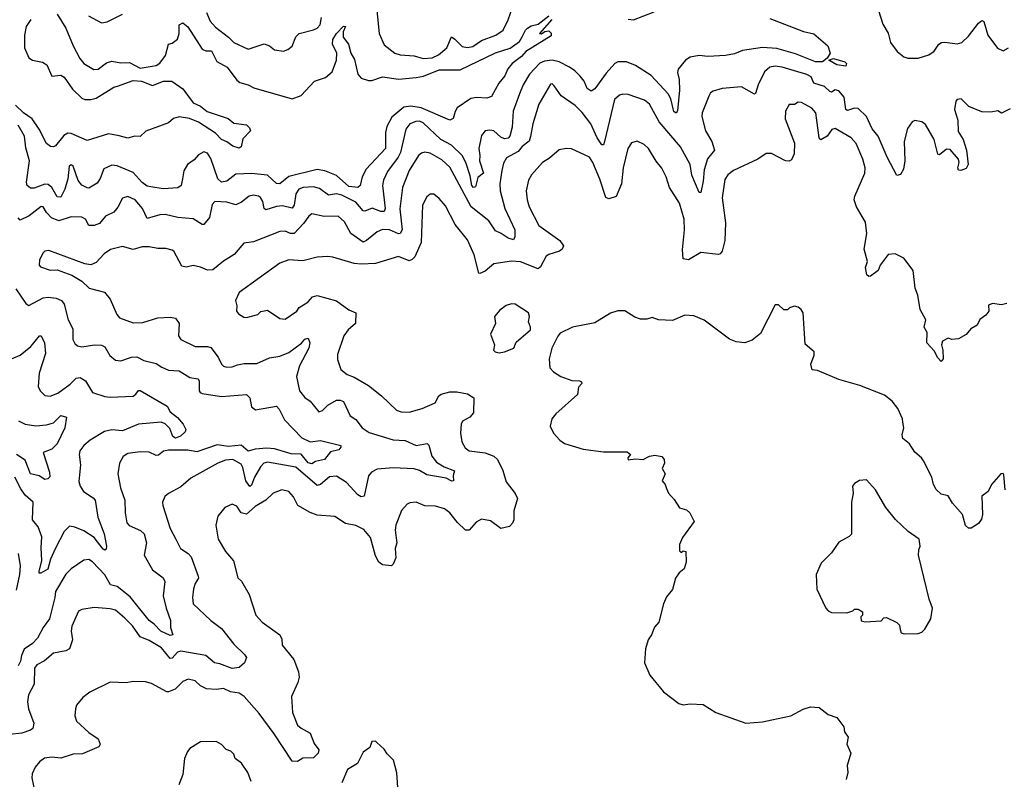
# Model space of a CAD drawing. Extents: x 1933546 to 2138868, y 524910 to 667279.
# Tile 350 of 466: x 2049473 to 2055042, y 638697 to 642993. Entities that reach past the tile are written whole.
import ezdxf

# ---------------------------------------------------------------- set-up
doc = ezdxf.new("R2010")
doc.units = 0

msp = doc.modelspace()

# ---------------------------------------------------------------- linework, layer by layer
at = {"layer": '0CON10XD'}
for points in [[(2051492.5, 643045), (2051506.1, 642916.1), (2051535, 642850.8), (2051594.7, 642804.7), (2051625, 642794.5), (2051705, 642788.5), (2051755, 642774.5), (2051805, 642778.6), (2051841.5, 642795), (2051889.2, 642835), (2051915, 642895.6), (2051935, 642883.4), (2051975, 642841.1), (2052005, 642835.3), (2052035, 642841.9), (2052085.2, 642874.8), (2052165.5, 642905), (2052206.9, 642935), (2052235, 642992.5), (2052261.8, 643068.2)], [(2049535.7, 642995), (2049510, 642955), (2049500.8, 642905), (2049500.7, 642835), (2049525, 642778), (2049545, 642764.2), (2049603, 642753), (2049627.3, 642737.3), (2049654.3, 642674.3), (2049705, 642679.6), (2049725, 642669.1), (2049771.4, 642601.4), (2049825, 642549.7), (2049841.3, 642541.3), (2049875, 642541.1), (2049905, 642549.6), (2050005, 642612), (2050026.6, 642616.6), (2050115, 642648.9), (2050162.5, 642645), (2050225, 642620.8), (2050286.3, 642646.3), (2050333.3, 642645), (2050395, 642602), (2050453.8, 642523.8), (2050495, 642504.2), (2050533.2, 642473.2), (2050652.5, 642435), (2050685, 642407.5), (2050755, 642398.8), (2050772.5, 642382.5), (2050778.6, 642365), (2050735, 642318.8), (2050726.2, 642273.8), (2050715, 642266.7), (2050678.8, 642278.8), (2050645, 642303.3), (2050615, 642316.2), (2050581.2, 642351.2), (2050485, 642413.3), (2050433.3, 642435), (2050375, 642443.1), (2050343.3, 642435), (2050315, 642410), (2050186.4, 642363.6), (2050155, 642333.3), (2050125, 642333.8), (2050085, 642322.5), (2050035, 642335.6), (2049975, 642348.1), (2049855, 642310.6), (2049765, 642350.6), (2049745, 642350.8), (2049722, 642338), (2049675, 642279.2), (2049665, 642274.2), (2049647.1, 642277.1), (2049625, 642293.3), (2049583.8, 642375), (2049543.3, 642433.3), (2049495, 642467), (2049449.2, 642509.3)], [(2053715, 643000), (2053906.6, 642926.6), (2053965, 642914), (2054043.3, 642845), (2054057.5, 642805), (2054040, 642775), (2054012.5, 642755), (2053973.3, 642755), (2053860.3, 642800.3), (2053755, 642830.3), (2053675, 642835.3), (2053561.3, 642818.7), (2053515, 642799.4), (2053465, 642790), (2053365, 642785.6), (2053315, 642790.5), (2053265, 642781.5), (2053238.1, 642765), (2053196.5, 642713.5), (2053193.5, 642695), (2053203.3, 642655), (2053204.1, 642595), (2053192.6, 642477.4), (2053185, 642464.5), (2053172, 642475), (2053155.9, 642545), (2053140.5, 642575), (2053045, 642678.7), (2052955, 642734.2), (2052905, 642755.2), (2052855, 642755.3), (2052838.8, 642745), (2052789.6, 642690.4), (2052725, 642602.9), (2052705, 642589.4), (2052682.7, 642605), (2052665.2, 642645.2), (2052643.8, 642673.8), (2052612.7, 642705), (2052582.5, 642725), (2052524.3, 642754.3), (2052485, 642763.8), (2052440.7, 642759.3), (2052415, 642748.4), (2052356.9, 642685), (2052321.2, 642625), (2052300, 642575), (2052264.4, 642475.6), (2052258.8, 642385), (2052245, 642334.4), (2052235, 642323.8), (2052215, 642319.3), (2052195, 642329.3), (2052155, 642364.2), (2052131.7, 642368.3), (2052105, 642364.4), (2052085, 642338.6), (2052070.5, 642265), (2052076.2, 642225), (2052073.2, 642195), (2052095.4, 642125), (2052065, 642100.8), (2052051.4, 642048.6), (2052040, 642045), (2052030.4, 642055), (2052020.6, 642110.6), (2051996.6, 642186.6), (2051974.7, 642225), (2051915, 642283), (2051855, 642315.2), (2051755, 642410.9), (2051735, 642418.6), (2051712.6, 642417.4), (2051680, 642405), (2051657.5, 642375), (2051627.6, 642242.4), (2051614.2, 642215), (2051554.1, 642135), (2051531.6, 642085), (2051525.9, 642055), (2051540.5, 641925), (2051535, 641908.2), (2051515, 641909.3), (2051466.9, 641926.9), (2051425, 641909.5), (2051415, 641912.2), (2051375, 641960.5), (2051295, 642000), (2051265, 642007.7), (2051220.2, 642000.2), (2051168.4, 642038.4), (2051135, 642047.7), (2051075.7, 642044.3), (2051052.1, 642035), (2051035, 642008.6), (2051026.2, 641945), (2051015, 641927.6), (2050959.9, 641940.1), (2050925, 641936.2), (2050865, 641918.1), (2050856.2, 641926.2), (2050849.1, 641965), (2050835, 641986.9), (2050824.6, 641994.6), (2050795, 642000), (2050770, 641995), (2050727.8, 641962.2), (2050695, 641946.2), (2050645, 641961.8), (2050577.5, 641965), (2050561.8, 641948.2), (2050546.7, 641875), (2050514.4, 641835.6), (2050505, 641835.6), (2050455, 641866.2), (2050367.5, 641875), (2050295, 641891.9), (2050265, 641889.6), (2050195, 641869.4), (2050167.5, 641925), (2050126.9, 641975), (2050085, 641993.6), (2050055.4, 641984.6), (2050027.9, 641932.1), (2050005.5, 641905), (2049957.6, 641882.4), (2049925, 641841.5), (2049895, 641828.8), (2049865, 641830), (2049845, 641865.6), (2049825, 641877.3), (2049765, 641879.1), (2049695, 641855.7), (2049652.3, 641872.3), (2049625, 641902.2), (2049606.7, 641935), (2049595, 641937.5), (2049525.9, 641884.1), (2049475, 641860), (2049465, 641872)], [(2052483.3, 642995), (2052412.5, 642915), (2052425, 642913.3), (2052442.5, 642927.5), (2052465, 642930), (2052478, 642918), (2052478, 642902), (2052335.9, 642814.1), (2052310.9, 642785), (2052258.2, 642745), (2052233.7, 642716.3), (2052216.2, 642675), (2052183.5, 642635), (2052141.5, 642558.5), (2052115, 642550.4), (2052056.8, 642553.2), (2052025, 642547.1), (2051947.5, 642495), (2051935.6, 642475), (2051925, 642433.8), (2051905, 642425.6), (2051744.1, 642494.1), (2051685, 642503.8), (2051645, 642499.2), (2051578, 642442), (2051550.4, 642389.6), (2051542.8, 642355), (2051541.8, 642265), (2051432.2, 642147.8), (2051410, 642105), (2051398.9, 642055), (2051385, 642044.4), (2051335, 642049.6), (2051265, 642112.3), (2051198.6, 642138.6), (2051155, 642146.5), (2050994.4, 642105.6), (2050945, 642064.5), (2050925, 642066.9), (2050875, 642114.1), (2050785, 642122.9), (2050695, 642120.4), (2050645, 642079.6), (2050615, 642073.9), (2050593.7, 642093.7), (2050555, 642208.9), (2050535, 642237.8), (2050515, 642246.5), (2050485, 642228.8), (2050459.8, 642200.2), (2050421.5, 642175), (2050401.9, 642138.1), (2050394, 642094), (2050385.6, 642055), (2050367.1, 642042.9), (2050285, 642036.6), (2050215, 642047.9), (2050195, 642052.7), (2050165, 642073.2), (2050115, 642129.6), (2050025, 642166.2), (2049995, 642170), (2049949.7, 642150.3), (2049927.8, 642095), (2049910.4, 642069.6), (2049865, 642041.4), (2049855, 642041.9), (2049825, 642057.5), (2049803.9, 642083.9), (2049775.5, 642165), (2049765, 642172.5), (2049753.8, 642165), (2049745.9, 642094.1), (2049729.2, 642035), (2049705, 641989.4), (2049685, 641991.9), (2049654.3, 642044.3), (2049635, 642061), (2049615, 642062.3), (2049555, 642040), (2049535, 642039.6), (2049515.5, 642055), (2049510.8, 642075), (2049528.4, 642195), (2049508.7, 642268.7), (2049500.4, 642335), (2049465, 642397.1)], [(2049685.4, 643025), (2049734.6, 642945), (2049775.3, 642845.3), (2049813, 642773), (2049835.4, 642745.4), (2049891.9, 642711.9), (2049917.2, 642712.8), (2049965, 642749.5), (2049995, 642758.9), (2050045, 642749.5), (2050095, 642751.1), (2050155, 642719.1), (2050245.9, 642734.1), (2050265, 642748.1), (2050298.3, 642791.7), (2050314, 642855), (2050335, 642860), (2050366.2, 642883.8), (2050375.3, 642915), (2050375.8, 642965), (2050395, 642975.6), (2050425, 642952.9), (2050505, 642826.4), (2050525, 642817.3), (2050557.2, 642817.2), (2050587.3, 642757.3), (2050645.6, 642725), (2050701.2, 642651.2), (2050718.8, 642638.8), (2050765, 642625.6), (2050798, 642608), (2051015, 642545.8), (2051065, 642564), (2051140, 642645), (2051203, 642667), (2051240.9, 642699.1), (2051265.4, 642765), (2051265.9, 642805), (2051242.3, 642855), (2051245, 642882.2), (2051265, 642915.4), (2051305, 642956.7), (2051315.8, 642955), (2051301.9, 642925), (2051303.1, 642895), (2051332.5, 642855), (2051346.8, 642805), (2051367.4, 642767.4), (2051385.4, 642685), (2051403.6, 642663.6), (2051445, 642649.6), (2051465, 642650.4), (2051525, 642669.7), (2051615, 642656.6), (2051715, 642667), (2051756.2, 642673.8), (2051845, 642709.2), (2051965, 642710), (2052164.3, 642805.7), (2052246.7, 642833.3), (2052299.3, 642870.7), (2052315.8, 642895.8), (2052333.1, 642935), (2052345, 642946.2), (2052365, 642959.2), (2052405, 642968.6), (2052465, 643015.6)], [(2049862.5, 643015), (2049935, 642975.6), (2049968.6, 642981.4), (2050055, 643025.5)], [(2050529.1, 643035), (2050551.1, 642985), (2050581.4, 642951.4), (2050655, 642895.5), (2050685, 642864.5), (2050765, 642826.9), (2050855, 642856.9), (2050885.7, 642845.7), (2050915, 642823.8), (2050965, 642815.8), (2050990, 642825), (2051015, 642843.8), (2051034.4, 642895.6), (2051053.3, 642915), (2051135, 642935.7), (2051156, 642945), (2051172.9, 642965), (2051180.8, 643005)], [(2052915, 642995.6), (2052945, 642992.1), (2053061.7, 643038.3)], [(2054330.5, 643045), (2054355, 642967.5), (2054385, 642916.7), (2054397.1, 642865), (2054435, 642814), (2054473.5, 642783.5), (2054495.6, 642775.6), (2054555, 642775.4), (2054615.3, 642794.7), (2054644.2, 642815), (2054670.8, 642855), (2054686.4, 642863.6), (2054705, 642866.2), (2054775, 642856.7), (2054801.2, 642865), (2054839.5, 642900.5), (2054895, 642974), (2054915, 642988.8), (2054925, 642982.5), (2054949.2, 642905), (2055002.3, 642832.3), (2055035, 642816.7), (2055065, 642833.8)], [(2054145, 642730), (2054095, 642738.9), (2054050, 642765), (2054075, 642773.3), (2054140, 642755), (2054150, 642745), (2054145, 642730)], [(2055075, 642488.5), (2055025, 642464), (2055005, 642478), (2054965, 642470), (2054915, 642471.4), (2054841.9, 642501.9), (2054797.5, 642545), (2054775, 642541.2), (2054767.7, 642532.3), (2054760.5, 642485), (2054778.6, 642425), (2054781.3, 642361.3), (2054809.4, 642315), (2054827.3, 642255), (2054836.7, 642175), (2054825, 642151.1), (2054795, 642141.2), (2054783.2, 642143.2), (2054779.2, 642155), (2054786.9, 642185), (2054782.9, 642205), (2054735, 642258.9), (2054715, 642261.9), (2054675, 642228.8), (2054665, 642233.3), (2054644.4, 642315), (2054595, 642401.2), (2054575, 642416), (2054535, 642423.8), (2054521.2, 642415), (2054495, 642378.8), (2054475.7, 642305), (2054480, 642195), (2054472, 642148), (2054455, 642117.5), (2054433, 642113), (2054379.4, 642215), (2054328.2, 642335), (2054295, 642376.2), (2054261.7, 642445), (2054215, 642491.7), (2054195, 642493), (2054155, 642480), (2054145.7, 642485), (2054135.3, 642555), (2054105, 642590.6), (2054085, 642596.1), (2054065, 642584.4), (2054055, 642587.3), (2054025.1, 642615.1), (2053965.3, 642635.3), (2053949.6, 642669.6), (2053925, 642683.6), (2053785, 642725.4), (2053745, 642730), (2053715, 642724.5), (2053685, 642699.4), (2053649.6, 642625), (2053635, 642576.2), (2053628.3, 642571.7), (2053555, 642613.8), (2053445.5, 642604.5), (2053395, 642590), (2053380.6, 642579.4), (2053369.8, 642560.2), (2053333.8, 642466.2), (2053331.8, 642445), (2053352.3, 642365), (2053387.1, 642305), (2053403.5, 642255), (2053363.4, 642206.6), (2053344.6, 642144.6), (2053339.2, 642080.9), (2053325, 642016.7), (2053315, 642016.2), (2053274.2, 642114.2), (2053265, 642173.8), (2053210, 642275), (2053088.8, 642415), (2053035, 642515.6), (2053007.4, 642537.4), (2052915, 642570), (2052885, 642572.2), (2052865, 642566.5), (2052838, 642542), (2052781.3, 642305), (2052775, 642286), (2052765, 642285.8), (2052738.8, 642325), (2052704.1, 642405), (2052655, 642468.5), (2052615, 642508.2), (2052535, 642563.1), (2052495, 642620), (2052485, 642630), (2052475, 642628), (2052409.6, 642515), (2052375.7, 642404.3), (2052362.8, 642332.8), (2052354.4, 642305.6), (2052315, 642276.2), (2052292.6, 642247.4), (2052227.2, 642212.8), (2052208.5, 642181.5), (2052199.2, 642140.8), (2052188.6, 642065), (2052190.6, 642025), (2052216.3, 641925), (2052273.9, 641805), (2052274.3, 641765.7), (2052265, 641747.5), (2052235, 641757.1), (2052195.7, 641785), (2052165, 641798.5), (2052126.4, 641855), (2052025.6, 641935.6), (2051905, 642160), (2051861.3, 642201.3), (2051795, 642238.8), (2051765, 642244.4), (2051745, 642238.2), (2051729.1, 642225), (2051675, 642140.6), (2051638.3, 642045), (2051623.1, 641923.1), (2051636.5, 641805), (2051625, 641783.6), (2051615, 641782.7), (2051565, 641805.7), (2051525, 641805.9), (2051495, 641793.8), (2051435, 641743.9), (2051415, 641735.4), (2051345.4, 641785), (2051310.5, 641850.5), (2051275, 641881.9), (2051195, 641880.4), (2051125.5, 641894.5), (2051107.7, 641882.3), (2051078.8, 641841.2), (2051025, 641783.8), (2051005, 641784.7), (2050975, 641797.9), (2050945, 641795.5), (2050795, 641737.5), (2050741.1, 641728.9), (2050685.8, 641665), (2050625, 641627.8), (2050565, 641579.5), (2050535, 641576.9), (2050495, 641594.4), (2050455, 641602.5), (2050415, 641594.4), (2050389.3, 641599.3), (2050345, 641683.3), (2050335, 641689.2), (2050299.5, 641699.5), (2050255, 641699.1), (2050205, 641709.5), (2050165, 641708.9), (2050115, 641694.4), (2050055, 641711.4), (2049986.6, 641693.4), (2049950, 641670), (2049905, 641620.8), (2049875, 641606.9), (2049841.7, 641611.7), (2049638.3, 641688.3), (2049615, 641684), (2049606, 641675), (2049585.8, 641635), (2049584, 641605), (2049591.2, 641595), (2049645, 641577.5), (2049685, 641578), (2049767.6, 641547.6), (2049825, 641514.3), (2049866.2, 641475), (2049952.2, 641452.2), (2049985, 641412), (2050022.5, 641325), (2050037.6, 641307.6), (2050115, 641278.1), (2050170.3, 641280.3), (2050255, 641307.7), (2050325, 641310), (2050354.5, 641304.5), (2050374.5, 641274.5), (2050371.4, 641205), (2050383.8, 641185), (2050465, 641145.6), (2050535, 641145.4), (2050555, 641140), (2050596.4, 641085), (2050615.4, 641045.4), (2050625, 641034.2), (2050645, 641028.1), (2050675, 641029.4), (2050705, 641041.9), (2050742.1, 641047.9), (2050815, 641048.2), (2050885, 641080.6), (2050945, 641091.1), (2050995, 641110.9), (2051066.2, 641163.9), (2051085, 641187.1), (2051105, 641192.5), (2051114, 641165), (2051108.3, 641135), (2051056.5, 641035), (2051038.2, 640975), (2051055, 640893.3), (2051085, 640855.7), (2051116, 640836), (2051165, 640776), (2051185, 640782.9), (2051216.4, 640813.6), (2051265, 640840.7), (2051285, 640841.5), (2051304.1, 640834.1), (2051342.4, 640752.4), (2051375, 640731.8), (2051410.4, 640685), (2051448.8, 640658.8), (2051585, 640617.9), (2051652.7, 640612.7), (2051715, 640585.5), (2051776.8, 640596.8), (2051786.4, 640586.4), (2051803.8, 640525), (2051830.3, 640490.2), (2051874.7, 640464.7), (2051932.5, 640442.5), (2051924.2, 640415), (2051926.7, 640385), (2051917, 640383), (2051885, 640399.5), (2051775, 640419.4), (2051735, 640444.1), (2051705, 640453.6), (2051585, 640458.4), (2051495, 640451.6), (2051462.5, 640435), (2051446.3, 640413.7), (2051422, 640298), (2051405, 640294.3), (2051385, 640306.4), (2051321.5, 640375), (2051265, 640411.1), (2051225, 640407.1), (2051175, 640364.6), (2051155, 640359.1), (2051035, 640461.9), (2050875, 640490), (2050854.4, 640485.6), (2050835, 640464.6), (2050800.2, 640405), (2050785, 640360), (2050775, 640353.8), (2050752.3, 640385), (2050735, 640460), (2050725, 640478.8), (2050678.8, 640505), (2050637.3, 640502.7), (2050592.9, 640485), (2050440.6, 640399.4), (2050385, 640350.8), (2050315.6, 640314.4), (2050293.4, 640296.6), (2050281.4, 640265), (2050282.9, 640245), (2050324.5, 640115), (2050355.4, 640055.4), (2050382.2, 640002.2), (2050425.8, 639975), (2050442.2, 639955), (2050482.7, 639845), (2050484.5, 639835), (2050465, 639804.2), (2050455.4, 639775), (2050450.5, 639725), (2050455, 639688.8), (2050554.4, 639595), (2050615, 639550.8), (2050685, 639462.2), (2050745, 639403.3), (2050755.2, 639385), (2050744.8, 639355), (2050715, 639329.7), (2050675, 639323.8), (2050605, 639350.7), (2050575, 639355.3), (2050525, 639397.4), (2050385, 639421.8), (2050365, 639415.8), (2050335, 639382.9), (2050325, 639380.4), (2050275, 639440.6), (2050205, 639481.8), (2050153.6, 639503.6), (2050110.9, 639565), (2050068.2, 639608.2), (2050015, 639652.9), (2049985, 639660.8), (2049895, 639668.9), (2049825, 639658.1), (2049805, 639647.5), (2049767.2, 639562.8), (2049764.5, 639535), (2049771.1, 639485), (2049754.7, 639435.3), (2049735, 639423.6), (2049665, 639410), (2049613.6, 639366.4), (2049570.6, 639345), (2049556.5, 639325), (2049555.5, 639235), (2049523.1, 639175), (2049516.7, 639135), (2049523.3, 639095), (2049553.3, 639015), (2049547.1, 638985), (2049534, 638975), (2049485, 638957.5), (2049415, 638950.6)], [(2055055, 641387.5), (2055025, 641380), (2054975, 641387.5), (2054951.7, 641378.3), (2054953.3, 641345), (2054938, 641322), (2054903, 641297), (2054887.5, 641265), (2054852.5, 641245), (2054825, 641213.3), (2054781.7, 641188.3), (2054745, 641183.8), (2054725, 641191.2), (2054691.2, 641175), (2054686, 641155), (2054694.2, 641125), (2054695.7, 641075), (2054685, 641060), (2054665, 641080), (2054645, 641120), (2054602.9, 641165), (2054606, 641225), (2054587.5, 641255), (2054598.1, 641295), (2054565.7, 641355), (2054552.9, 641435), (2054537.1, 641475), (2054526.2, 641575), (2054473.8, 641645), (2054425, 641670), (2054385, 641666.2), (2054340, 641605), (2054328.8, 641575), (2054285, 641542), (2054275, 641541.2), (2054265, 641550), (2054257.3, 641592.7), (2054268, 641625), (2054250, 641695), (2054264.5, 641785), (2054257.5, 641847.5), (2054205, 641934), (2054191.8, 641975), (2054195.5, 641995), (2054251.9, 642125), (2054255.5, 642155), (2054241.9, 642205), (2054203, 642293), (2054176.2, 642325), (2054085, 642378.6), (2054066.9, 642373.1), (2054040.6, 642335), (2054004.2, 642314.2), (2053994.5, 642324.5), (2053975, 642466), (2053953.6, 642493.6), (2053895, 642524.2), (2053875, 642527.5), (2053855, 642514.3), (2053825, 642513.8), (2053804.5, 642475.5), (2053803, 642433), (2053855.8, 642295.8), (2053852.9, 642235), (2053838.3, 642201.7), (2053825, 642194), (2053805, 642196), (2053725, 642235.8), (2053695, 642236.7), (2053647.5, 642205), (2053509.8, 642140.2), (2053478.6, 642115), (2053461.2, 642088.8), (2053446.2, 641985), (2053464.7, 641845), (2053460.8, 641745), (2053445.9, 641684.1), (2053435, 641668.9), (2053424.6, 641665.4), (2053325, 641676.2), (2053255, 641635.6), (2053225, 641641.2), (2053222.4, 641692.4), (2053232.4, 641805), (2053231.2, 641865), (2053204.2, 641955), (2053148.6, 642045), (2053129.4, 642105), (2053105, 642154), (2053073.1, 642193.1), (2053028.6, 642265), (2053005, 642287.1), (2052965, 642305.8), (2052933.2, 642296.8), (2052912, 642265), (2052886.9, 642155), (2052876.4, 642065), (2052846.1, 641993.9), (2052805, 641979.4), (2052787.5, 641987.5), (2052755, 642090.8), (2052714.4, 642185), (2052695, 642215.6), (2052593, 642263), (2052564.4, 642265.6), (2052525, 642257.5), (2052470, 642210), (2052430, 642185), (2052368.1, 642115), (2052351.5, 642085), (2052338.2, 642025), (2052342.5, 641975), (2052354.5, 641935), (2052409.6, 641829.6), (2052527.5, 641745), (2052548.5, 641715), (2052540.9, 641695), (2052526.1, 641683.9), (2052466, 641665), (2052451.4, 641655), (2052419.4, 641595), (2052405.5, 641584.5), (2052305, 641623.6), (2052255, 641628.2), (2052155, 641613.1), (2052105, 641571.5), (2052075, 641557.1), (2052070, 641560), (2052043.1, 641663.1), (2052005, 641748), (2051935.8, 641835.8), (2051880.6, 641940.6), (2051845, 641982.5), (2051815, 642005.8), (2051795, 642005.8), (2051775, 641992), (2051751.8, 641945), (2051742.9, 641732.9), (2051707.6, 641652.4), (2051693.4, 641636.6), (2051675, 641629.1), (2051615, 641653.3), (2051485, 641614.6), (2051405, 641610), (2051364.7, 641614.7), (2051245, 641650.6), (2051215.9, 641654.1), (2051155, 641650.6), (2051075, 641629.4), (2050995, 641634.4), (2050945, 641616.5), (2050715, 641451.2), (2050694, 641405), (2050701.2, 641375), (2050700, 641345), (2050710.5, 641330.5), (2050740.5, 641310.5), (2050755, 641308.8), (2050820, 641325), (2050836.4, 641343.6), (2050875, 641350.8), (2050945, 641304), (2050975, 641300), (2051041.2, 641345), (2051053.8, 641365), (2051101.9, 641395), (2051128.6, 641425), (2051155, 641433.6)], [(2049450.8, 641470.8), (2049508.1, 641388.1), (2049525, 641377.5), (2049605, 641421.1), (2049635, 641424.7), (2049679, 641419), (2049709.5, 641405), (2049723.9, 641385), (2049747.1, 641295), (2049772.9, 641245), (2049773.6, 641183.6), (2049785, 641161.2), (2049799.3, 641149.3), (2049825, 641143.5), (2049895.9, 641154.1), (2049935, 641152.2), (2049955, 641143.3), (2049983.8, 641093.8), (2050015, 641068.1), (2050045, 641064.4), (2050105, 641085.3), (2050136, 641086), (2050175, 641065.7), (2050245, 641049.6), (2050277.8, 641027.8)], [(2051155, 641433.6), (2051265, 641403.3), (2051335, 641351.9), (2051373.3, 641335), (2051373.1, 641275), (2051330.8, 641239.2), (2051305.6, 641205), (2051270.9, 641099.1), (2051270.9, 641070.9), (2051290, 641015), (2051325, 640986), (2051365, 640971.9), (2051445, 640924.3), (2051520, 640865), (2051604, 640785), (2051630, 640775), (2051675, 640774.3), (2051750, 640795), (2051823, 640827), (2051843.1, 640865), (2051856, 640875), (2051905, 640888.1), (2051945, 640888.4), (2052005, 640877.7), (2052041.2, 640855), (2052039.5, 640770.5), (2052018.8, 640745), (2051978, 640722), (2051969.4, 640705), (2051965.8, 640655), (2051974.3, 640605), (2051992.6, 640572.6), (2052015, 640555.7), (2052105, 640543.5), (2052154.2, 640524.2), (2052175, 640505.7), (2052205, 640443.8), (2052225, 640380), (2052275, 640313.8), (2052287.8, 640285), (2052267.4, 640215), (2052267.3, 640165), (2052260.4, 640145), (2052243.2, 640126.8), (2052195, 640115.3), (2052135, 640158.9), (2052085, 640168.1), (2052055, 640151.9), (2052015, 640106), (2051995, 640105.6), (2051948.6, 640148.6), (2051905, 640204.2), (2051875, 640227.5), (2051825, 640242.5), (2051765, 640242.9), (2051715, 640264), (2051679.5, 640260.5), (2051665, 640253.3), (2051633, 640217), (2051600.9, 640135), (2051597, 640107), (2051606.5, 640035), (2051596.7, 640003.3), (2051599.6, 639950.4), (2051586, 639914), (2051575.4, 639904.6), (2051525, 639910.6), (2051504.4, 639925), (2051485, 639961.2), (2051457.3, 640065), (2051419.8, 640109.8), (2051375, 640132), (2051315, 640144.4), (2051255, 640182.9), (2051155, 640191.5), (2051115, 640205.5), (2051046.9, 640245), (2051022.5, 640295), (2050996, 640325), (2050955, 640334.3), (2050906, 640315), (2050865, 640275.6), (2050805, 640240), (2050755, 640197.1), (2050725.7, 640205), (2050700.9, 640240.9), (2050675, 640253.8), (2050633.3, 640235), (2050594.4, 640185.6), (2050582.9, 640135), (2050595.6, 640055), (2050638, 639985), (2050682.4, 639932.4), (2050706.1, 639836.1), (2050727, 639817), (2050771.7, 639741.7), (2050808, 639625), (2050845, 639586), (2050944.2, 639514.2), (2050955, 639490), (2050958, 639455), (2051024.4, 639374.4), (2051049.6, 639305), (2051053.3, 639275), (2051046.9, 639245), (2051009.6, 639165), (2051015.5, 639075), (2051045, 639004), (2051065.6, 638985.6), (2051115, 638958.8), (2051139.4, 638899.4), (2051164.5, 638864.5), (2051160.9, 638845), (2051135, 638818.1), (2051075, 638815.6), (2051045, 638797.5), (2051015, 638798.8), (2050913.1, 638955), (2050828.2, 639068.2), (2050743.3, 639165), (2050714.7, 639184.7), (2050665, 639192), (2050625, 639211.1), (2050585, 639204.6), (2050529.3, 639209.3), (2050495.3, 639225.3), (2050465, 639254), (2050425.9, 639264.1), (2050395, 639250), (2050353.2, 639206.8), (2050315, 639191.2), (2050305, 639191.2), (2050219.1, 639239.1), (2050185, 639248.1), (2050115, 639250), (2050075, 639242.5), (2049985, 639246), (2049870.7, 639189.3), (2049829.7, 639160.3), (2049794.5, 639115.5), (2049788, 639095), (2049785.8, 639055), (2049794.2, 639025), (2049865, 638961.4), (2049916.2, 638926.2), (2049928, 638895), (2049920, 638880), (2049828.6, 638841.4), (2049775, 638839.1), (2049705, 638815.6), (2049655, 638822.9), (2049613.2, 638816.8), (2049585, 638796), (2049560, 638765), (2049543, 638727), (2049541.1, 638705), (2049561.1, 638615)], [(2052185, 641110), (2052215, 641114.2), (2052267.5, 641135), (2052280.5, 641169.5), (2052361.7, 641238.3), (2052362.5, 641255), (2052350, 641285), (2052356.7, 641315), (2052351.2, 641335), (2052275, 641384.2), (2052254.1, 641385.9), (2052225, 641376), (2052188.8, 641351.2), (2052158.8, 641315), (2052163.8, 641275), (2052136.7, 641215), (2052157.5, 641155), (2052153.3, 641125), (2052162.5, 641115), (2052185, 641110)], [(2055045.6, 640335), (2055038.7, 640418.7), (2055035, 640426), (2055021.2, 640425), (2054970, 640365), (2054950, 640325), (2054915, 640297.5), (2054917.5, 640195), (2054912.5, 640167.5), (2054895.9, 640144.1), (2054855, 640117.5), (2054838.3, 640118.3), (2054821.7, 640131.7), (2054804.6, 640194.6), (2054748.3, 640258.3), (2054725, 640301.2), (2054685, 640308.8), (2054657, 640337), (2054641.2, 640365), (2054631.2, 640405), (2054585, 640497.5), (2054573.3, 640515), (2054536.5, 640546.5), (2054505, 640594), (2054468, 640625), (2054464.3, 640645), (2054472.5, 640685), (2054467.7, 640717.7), (2054465.8, 640735.8), (2054438.8, 640795), (2054406.7, 640835), (2054365, 640868.8), (2054225, 640924), (2054105, 640957.5), (2053985, 641010), (2053955, 641013.3), (2053947.1, 641045), (2053965.8, 641095), (2053965.8, 641115), (2053915, 641157.5), (2053903.3, 641335), (2053892.5, 641355), (2053875, 641366.7), (2053855, 641372.5), (2053826.4, 641363.6), (2053815, 641352.5), (2053795, 641352.5), (2053765, 641380), (2053745, 641380), (2053662.3, 641217.7), (2053615, 641180), (2053573.9, 641166.1), (2053525, 641172), (2053487.3, 641187.3), (2053344.1, 641294.1), (2053285, 641318.8), (2053235, 641322), (2053165, 641292.5), (2053085, 641296.2), (2053050.7, 641309.3), (2053020.7, 641299.3), (2052985, 641300), (2052951.7, 641311.7), (2052895, 641347.5), (2052855, 641346.7), (2052815, 641333.3), (2052725, 641278.8), (2052600, 641255), (2052530.5, 641219.5), (2052516.4, 641203.6), (2052482.5, 641135), (2052467.1, 641075), (2052471.2, 641025), (2052492.1, 641002.1), (2052534.4, 640974.4), (2052595, 640952), (2052640, 640950), (2052650, 640945), (2052652.5, 640935), (2052633.8, 640915), (2052627.3, 640872.7), (2052506.1, 640763.9), (2052483.3, 640735), (2052473.3, 640695), (2052492.5, 640655), (2052527.5, 640615), (2052555, 640596.7), (2052660, 640565), (2052775, 640548.8), (2052909.3, 640549.3), (2052927.5, 640535), (2052912.5, 640515), (2052915, 640503.3), (2052955, 640508.8), (2053000, 640505), (2053035, 640523.8), (2053065, 640531.2), (2053105, 640522.5), (2053117.5, 640505), (2053120, 640485), (2053107.5, 640455), (2053123.3, 640425), (2053106.7, 640385), (2053123.8, 640363.8), (2053131.7, 640341.7), (2053142.5, 640315), (2053175, 640280), (2053205, 640233.3), (2053245, 640220.8), (2053263.8, 640205), (2053286.7, 640155), (2053222.5, 640065), (2053203.8, 640025), (2053205, 639990), (2053215, 639980), (2053225, 639990), (2053240, 639985), (2053242.5, 639925), (2053231.7, 639888.3), (2053202.5, 639865), (2053182.5, 639835), (2053165, 639770), (2053131.7, 639728.3), (2053115, 639690), (2053087.5, 639585), (2053063.3, 639556.7), (2053046.7, 639513.3), (2053027.5, 639485), (2053012.5, 639435), (2053007.5, 639355), (2053037.5, 639285), (2053115, 639192.5), (2053200, 639125), (2053225, 639118.8), (2053265, 639123.5), (2053339.3, 639119.3), (2053410, 639075), (2053580, 639015), (2053675, 639021.2), (2053815, 639051.2), (2053835, 639056.2), (2053905, 639094.2), (2053945, 639106), (2053995, 639103.8), (2054045, 639063.8), (2054095, 639046.2), (2054134, 638994), (2054138.6, 638965), (2054159.4, 638935), (2054151.9, 638895), (2054174.3, 638845), (2054152, 638775), (2054156.2, 638735), (2054146.7, 638695)], [(2049365, 641048.8), (2049475, 641095.4), (2049535.3, 641144.8), (2049585, 641205.7), (2049595, 641206), (2049613.1, 641165), (2049620, 641105), (2049584.1, 640995), (2049577.8, 640917.8), (2049588.6, 640895), (2049615, 640868.6), (2049645, 640864.3), (2049688.7, 640881.3), (2049758.4, 640931.6), (2049792.9, 640965), (2049815, 640970.4), (2049845, 640951.4), (2049885.8, 640885), (2049955, 640861.6), (2049985, 640857.9), (2050115, 640864.1), (2050130.9, 640875), (2050144.2, 640895.7), (2050155, 640896.8), (2050307.3, 640807.3), (2050324.3, 640775), (2050365, 640744), (2050397.5, 640705), (2050413.3, 640675), (2050408.3, 640661.7), (2050383, 640637), (2050355, 640626.2), (2050340, 640635), (2050321.5, 640681.5), (2050296.7, 640706.7), (2050273.4, 640716.6), (2050145, 640705.6), (2050055, 640667.8), (2049995, 640672.9), (2049952.9, 640665), (2049871.9, 640615), (2049836.5, 640585), (2049812.7, 640555), (2049809.5, 640535), (2049816.3, 640476.3), (2049808.5, 640381.5), (2049814.6, 640355), (2049833.8, 640325), (2049889.2, 640289.1), (2049900.5, 640275), (2049915, 640178.8), (2049951.8, 640085), (2049964.2, 640015), (2049962, 639998), (2049955, 639992.5), (2049945, 639998.6), (2049894.1, 640064.1), (2049835, 640102.5), (2049785, 640123.7), (2049755, 640127.9), (2049725, 640098.9), (2049675.9, 640005), (2049648, 639942), (2049632.5, 639885), (2049592.3, 639862.3), (2049583.8, 639863.8), (2049582.7, 639872.7), (2049598.6, 639935), (2049594.2, 640005.8), (2049597.9, 640067.9), (2049577.3, 640125), (2049546.4, 640165), (2049548.8, 640265), (2049505, 640303.3), (2049479.5, 640339.5), (2049446.2, 640405)], [(2050277.8, 641027.8), (2050315, 641010.8), (2050375, 641008), (2050435, 640970.4), (2050482.6, 640962.6), (2050488.2, 640948.2), (2050488.9, 640895), (2050493.9, 640883.9), (2050505, 640878.5), (2050615, 640861.8), (2050755, 640872.9), (2050775.4, 640855.4), (2050785, 640803.8), (2050806.6, 640786.6), (2050925, 640806.9), (2050940.5, 640790.5), (2050970, 640730), (2051068.3, 640628.3), (2051115, 640606.5), (2051175, 640613.6), (2051290, 640585), (2051290, 640575), (2051278.7, 640561.3), (2051230, 640550), (2051197.3, 640505), (2051145.3, 640494.7), (2051125, 640481.3), (2051105, 640486), (2051065, 640536.7), (2051007.6, 640537.6), (2050915, 640565.2), (2050870.7, 640569.3), (2050805.8, 640564.2), (2050765, 640552.8), (2050725, 640587), (2050655, 640580), (2050590.8, 640589.2), (2050475, 640548.4), (2050425, 640557.9), (2050315, 640559.3), (2050287.2, 640552.8), (2050258.9, 640531.1), (2050245, 640527.9), (2050205, 640546.9), (2050155, 640550), (2050085, 640539.4), (2050057.6, 640522.4), (2050037.5, 640485), (2050028.1, 640425), (2050042.7, 640345), (2050066.9, 640275), (2050069.1, 640205), (2050078.3, 640148.3), (2050091.9, 640131.9), (2050155.8, 640105), (2050176.2, 640085), (2050190.9, 640035), (2050176.4, 639965), (2050225, 639881.4), (2050285, 639835.8), (2050293.1, 639815), (2050284.4, 639735), (2050301.1, 639665), (2050326.2, 639595), (2050326.2, 639555), (2050340, 639515), (2050325, 639510.4), (2050270.9, 639535), (2050234.3, 639574.3), (2050205, 639594.6), (2050098.3, 639728.3), (2050025, 639787.6), (2049986.8, 639796.8), (2049955, 639853.4), (2049885, 639926.5), (2049865, 639940), (2049835, 639936.9), (2049765, 639887.5), (2049735, 639858.1), (2049675, 639758.6), (2049671.9, 639725), (2049641.6, 639605), (2049605.5, 639555), (2049573.1, 639495), (2049545, 639465.4), (2049497.9, 639432.1), (2049482.6, 639397.4), (2049477.7, 639365), (2049465, 639339.6)], [(2049465.8, 640725), (2049505, 640705.4), (2049565, 640695.5), (2049625, 640702.4), (2049665, 640712.3), (2049705, 640754.6), (2049737.5, 640745), (2049728, 640685), (2049684.8, 640595), (2049655, 640564.4), (2049606, 640545), (2049642.4, 640435), (2049642.9, 640407.1), (2049633.2, 640396.8), (2049615, 640392.7), (2049583.7, 640413.7), (2049535.2, 640425.2), (2049505, 640502.7), (2049455, 640534.7)], [(2054475, 639518.8), (2054555, 639522.5), (2054575, 639530), (2054593, 639547), (2054626.1, 639603.9), (2054636, 639665), (2054617.5, 639715), (2054556.7, 639965), (2054557.5, 639995), (2054566.2, 640015), (2054560, 640055), (2054498.6, 640098.6), (2054426.6, 640166.6), (2054371.2, 640235), (2054313.3, 640335), (2054261.7, 640391.7), (2054223, 640387), (2054195, 640370), (2054182.5, 640355), (2054187.5, 640315), (2054177.5, 640265), (2054177, 640083), (2054165, 640070), (2054105, 640037.5), (2054065, 639977.5), (2054005, 639920), (2053977.5, 639855), (2053981.7, 639771.7), (2054032.5, 639665), (2054045, 639650), (2054065, 639640), (2054151.7, 639638.3), (2054185, 639650), (2054195, 639660), (2054215, 639660), (2054240, 639645), (2054240, 639625), (2054230, 639615), (2054233, 639593), (2054255, 639587.5), (2054345, 639592.5), (2054360, 639610), (2054375, 639612.5), (2054433, 639583), (2054448.3, 639568.3), (2054452.5, 639545), (2054457.5, 639525), (2054475, 639518.8)], [(2049455, 639767.5), (2049474.7, 639855.3), (2049477.5, 639905), (2049466.9, 639975)], [(2050782.9, 638685), (2050764.2, 638735), (2050728, 638788), (2050692.5, 638815), (2050685, 638840), (2050667, 638857), (2050640, 638865), (2050613.9, 638893.9), (2050585, 638911.2), (2050495, 638908.8), (2050435, 638871.2), (2050422, 638855), (2050405.8, 638814.2), (2050396, 638725), (2050374, 638665)], [(2051613.3, 638625), (2051607, 638733), (2051587.5, 638805), (2051550.7, 638840.7), (2051535, 638867.5), (2051492.5, 638905), (2051485, 638912.5), (2051465, 638910), (2051453, 638877), (2051415, 638850), (2051383.9, 638786.1), (2051326.7, 638753.3), (2051295, 638677.5)]]:
    msp.add_lwpolyline(points, dxfattribs=at)

doc.saveas('drawing.dxf')
